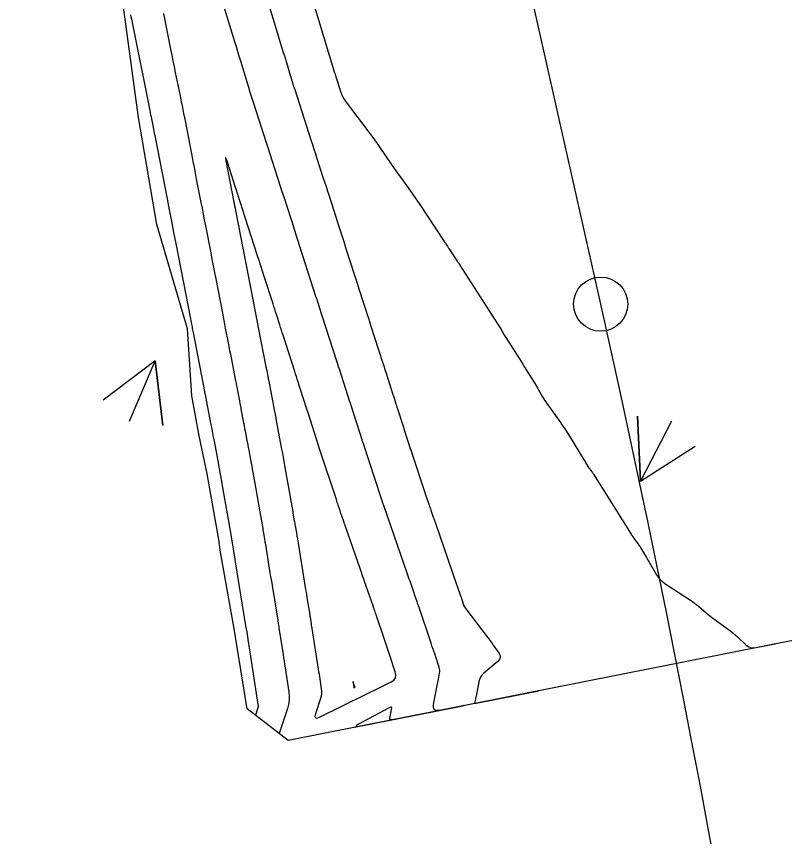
# Model space of a CAD drawing. Extents: x 954385 to 988206, y 1868364 to 1924553.
# Drawn here: x 958146.7 to 958217.6, y 1918080.6 to 1918156.3 of the extents above; entities that cross this region are included whole.
import ezdxf

# ---------------------------------------------------------------- set-up
doc = ezdxf.new("R2010")
doc.units = 0
for name, color, linetype in [('Default', 7, 'Continuous'), ('Ex_Major Contours', 7, 'Continuous'), ('Ex_Minor Contours', 7, 'Continuous'), ('Perimeter', 7, 'Continuous'), ('Prop_Horiz Alignment', 7, 'Continuous'), ('Slopes', 7, 'Continuous')]:
    doc.layers.add(name, color=color, linetype=linetype)

msp = doc.modelspace()

# ---------------------------------------------------------------- linework, layer by layer
at = {"layer": 'Default'}
msp.add_line((958200.602, 1918129.717), (957843.865, 1919719.405), dxfattribs=at)
msp.add_arc((956885.181, 1917834.527), 1348.136, 1.424104, 12.648055, dxfattribs=at)
at = {"layer": 'Ex_Major Contours'}
msp.add_lwpolyline([(958177.768, 1918094.856), (958177.841, 1918094.386), (958177.844, 1918094.366), (958177.844, 1918094.363), (958177.844, 1918094.359), (958177.844, 1918094.356), (958177.843, 1918094.353), (958177.836, 1918094.332), (958177.835, 1918094.328), (958177.836, 1918094.326), (958177.838, 1918094.326), (958177.841, 1918094.327), (958177.937, 1918094.375), (958177.942, 1918094.378), (958177.944, 1918094.381), (958177.945, 1918094.386), (958177.944, 1918094.391), (958177.879, 1918094.585), (958177.786, 1918094.861), (958177.771, 1918094.9), (958177.764, 1918094.912), (958177.762, 1918094.898)], close=True, dxfattribs=at)
at = {"layer": 'Ex_Minor Contours'}
for points in [[(958169.407, 1918159.283), (958171.235, 1918153.246), (958171.33, 1918152.934), (958171.424, 1918152.622), (958171.519, 1918152.309), (958171.613, 1918151.997), (958171.992, 1918150.748), (958172.088, 1918150.436), (958172.184, 1918150.124), (958172.283, 1918149.813), (958172.382, 1918149.502), (958173.877, 1918144.874), (958174.016, 1918144.444), (958174.155, 1918144.013), (958174.294, 1918143.582), (958174.433, 1918143.152), (958174.989, 1918141.429), (958175.128, 1918140.998), (958175.267, 1918140.568), (958175.406, 1918140.137), (958175.544, 1918139.706), (958176.539, 1918136.61), (958176.719, 1918136.049), (958176.899, 1918135.489), (958177.079, 1918134.929), (958177.259, 1918134.369), (958178.132, 1918131.653), (958178.236, 1918131.331), (958178.34, 1918131.008), (958178.444, 1918130.686), (958178.547, 1918130.363), (958178.963, 1918129.073), (958179.067, 1918128.751), (958179.171, 1918128.428), (958179.275, 1918128.106), (958179.378, 1918127.784), (958180.118, 1918125.488), (958180.173, 1918125.317), (958180.229, 1918125.145), (958180.284, 1918124.974), (958180.339, 1918124.802), (958180.561, 1918124.116), (958180.616, 1918123.944), (958180.671, 1918123.773), (958180.726, 1918123.601), (958180.781, 1918123.43), (958181.307, 1918121.794), (958181.353, 1918121.65), (958181.399, 1918121.506), (958181.445, 1918121.362), (958181.491, 1918121.218), (958181.674, 1918120.642), (958181.72, 1918120.498), (958181.766, 1918120.354), (958181.812, 1918120.21), (958181.858, 1918120.066), (958182.371, 1918118.45), (958182.437, 1918118.244), (958182.503, 1918118.038), (958182.57, 1918117.833), (958182.638, 1918117.627), (958182.909, 1918116.806), (958182.976, 1918116.601), (958183.044, 1918116.396), (958183.112, 1918116.191), (958183.179, 1918115.986), (958184.445, 1918112.15), (958184.454, 1918112.12), (958184.464, 1918112.091), (958184.474, 1918112.062), (958184.484, 1918112.033), (958184.535, 1918111.888), (958184.555, 1918111.83), (958184.565, 1918111.801), (958184.786, 1918111.171), (958184.826, 1918111.056), (958184.866, 1918110.942), (958184.906, 1918110.827), (958184.946, 1918110.712), (958185.166, 1918110.078), (958185.216, 1918109.934), (958185.266, 1918109.79), (958185.315, 1918109.646), (958185.365, 1918109.503), (958187.312, 1918103.866), (958187.337, 1918103.795), (958187.707, 1918102.723), (958187.719, 1918102.687), (958187.755, 1918102.579), (958187.952, 1918101.994), (958187.989, 1918101.895), (958188.035, 1918101.8), (958188.089, 1918101.709), (958188.15, 1918101.622), (958190.137, 1918099.037), (958190.28, 1918098.849), (958190.42, 1918098.659), (958190.557, 1918098.467), (958190.692, 1918098.273), (958191.225, 1918097.492), (958191.319, 1918097.302), (958191.335, 1918097.123), (958191.272, 1918096.954), (958191.132, 1918096.795), (958189.821, 1918095.675), (958189.652, 1918095.506), (958189.518, 1918095.316), (958189.419, 1918095.106), (958189.356, 1918094.875), (958189.105, 1918093.565), (958189.092, 1918093.498), (958189.08, 1918093.431), (958189.067, 1918093.363), (958189.054, 1918093.296), (958189.002, 1918093.027), (958188.999, 1918092.97), (958189.016, 1918092.933), (958189.053, 1918092.916), (958189.11, 1918092.92), (958194.73, 1918094.033), (958194.874, 1918094.061), (958194.73, 1918094.033), (958193.866, 1918093.862)], [(958173.589, 1918159.229), (958176.065, 1918151.063), (958176.075, 1918151.031), (958176.084, 1918150.999), (958176.094, 1918150.968), (958176.105, 1918150.936), (958176.186, 1918150.684), (958176.645, 1918149.261), (958176.735, 1918149.019), (958176.844, 1918148.786), (958176.972, 1918148.564), (958177.119, 1918148.351), (958179.22, 1918145.572), (958179.48, 1918145.224), (958179.736, 1918144.873), (958179.988, 1918144.52), (958180.236, 1918144.163), (958181.279, 1918142.643), (958181.496, 1918142.329), (958181.714, 1918142.016), (958181.935, 1918141.704), (958182.156, 1918141.393), (958183.047, 1918140.151), (958183.269, 1918139.84), (958183.487, 1918139.527), (958183.703, 1918139.211), (958183.915, 1918138.894), (958186.166, 1918135.498), (958186.203, 1918135.443), (958186.239, 1918135.389), (958186.276, 1918135.334), (958186.313, 1918135.28), (958186.462, 1918135.064), (958186.499, 1918135.01), (958186.536, 1918134.956), (958186.572, 1918134.901), (958186.608, 1918134.846), (958187.362, 1918133.692), (958187.4, 1918133.634), (958187.437, 1918133.577), (958187.475, 1918133.519), (958187.513, 1918133.462), (958187.722, 1918133.143), (958187.73, 1918133.13), (958187.738, 1918133.117), (958187.746, 1918133.104), (958187.754, 1918133.091), (958187.785, 1918133.037), (958187.793, 1918133.024), (958187.801, 1918133.011), (958187.809, 1918132.997), (958187.818, 1918132.984), (958191.148, 1918127.815), (958191.21, 1918127.719), (958191.27, 1918127.621), (958191.329, 1918127.523), (958191.386, 1918127.425), (958191.614, 1918127.028), (958191.672, 1918126.93), (958191.731, 1918126.832), (958191.79, 1918126.734), (958191.851, 1918126.638), (958193.104, 1918124.673), (958193.265, 1918124.421), (958193.425, 1918124.168), (958193.585, 1918123.916), (958193.744, 1918123.663), (958194.502, 1918122.458), (958194.6, 1918122.302), (958194.695, 1918122.144), (958194.789, 1918121.985), (958194.88, 1918121.825), (958195.244, 1918121.183), (958195.336, 1918121.024), (958195.433, 1918120.867), (958195.534, 1918120.713), (958195.639, 1918120.561), (958196.83, 1918118.887), (958197.062, 1918118.556), (958197.287, 1918118.221), (958197.506, 1918117.882), (958197.72, 1918117.54), (958199.025, 1918115.406), (958199.08, 1918115.316), (958199.135, 1918115.226), (958199.191, 1918115.137), (958199.247, 1918115.047), (958199.521, 1918114.612), (958199.553, 1918114.562), (958199.586, 1918114.513), (958199.621, 1918114.465), (958199.656, 1918114.417), (958199.801, 1918114.228), (958199.837, 1918114.181), (958199.872, 1918114.132), (958199.905, 1918114.083), (958199.937, 1918114.033), (958203.414, 1918108.492), (958203.489, 1918108.374), (958203.567, 1918108.258), (958203.646, 1918108.143), (958203.727, 1918108.029), (958204.202, 1918107.376), (958204.221, 1918107.351), (958204.24, 1918107.325), (958204.277, 1918107.275), (958204.286, 1918107.262), (958204.295, 1918107.249), (958204.303, 1918107.236), (958204.311, 1918107.223), (958204.739, 1918106.488), (958204.813, 1918106.362), (958204.887, 1918106.235), (958204.961, 1918106.108), (958205.036, 1918105.982), (958205.76, 1918104.763), (958205.918, 1918104.529), (958206.098, 1918104.317), (958206.302, 1918104.127), (958206.529, 1918103.96), (958208.891, 1918102.412), (958209.081, 1918102.283), (958209.266, 1918102.148), (958209.446, 1918102.007), (958209.622, 1918101.859), (958210.316, 1918101.257), (958210.491, 1918101.108), (958210.669, 1918100.964), (958210.851, 1918100.824), (958211.035, 1918100.688), (958212.378, 1918099.722), (958212.595, 1918099.561), (958212.806, 1918099.393), (958213.012, 1918099.218), (958213.212, 1918099.037), (958214.003, 1918098.299), (958214.209, 1918098.144), (958214.432, 1918098.049), (958214.672, 1918098.013), (958214.928, 1918098.035), (958216.707, 1918098.388)], [(958177.894, 1918090.696), (958187.573, 1918092.615), (958187.888, 1918092.677), (958187.993, 1918092.698), (958187.888, 1918092.677), (958187.573, 1918092.615), (958185.73, 1918092.25), (958185.442, 1918092.233), (958185.255, 1918092.319), (958185.168, 1918092.506), (958185.183, 1918092.794), (958185.522, 1918094.549), (958185.549, 1918094.689), (958185.576, 1918094.83), (958185.603, 1918094.971), (958185.63, 1918095.112), (958185.738, 1918095.675), (958185.756, 1918095.815), (958185.755, 1918095.954), (958185.737, 1918096.092), (958185.7, 1918096.229), (958185.29, 1918097.45), (958185.207, 1918097.699), (958185.123, 1918097.948), (958185.04, 1918098.197), (958184.956, 1918098.446), (958183.822, 1918101.818), (958183.81, 1918101.855), (958183.797, 1918101.892), (958183.784, 1918101.929), (958183.772, 1918101.966), (958183.721, 1918102.114), (958183.695, 1918102.188), (958183.67, 1918102.262), (958183.474, 1918102.83), (958183.437, 1918102.937), (958183.401, 1918103.044), (958183.364, 1918103.151), (958183.327, 1918103.258), (958183.016, 1918104.159), (958182.951, 1918104.345), (958182.887, 1918104.531), (958182.823, 1918104.716), (958182.759, 1918104.902), (958180.962, 1918110.08), (958180.947, 1918110.125), (958180.91, 1918110.23), (958180.899, 1918110.26), (958180.593, 1918111.14), (958180.573, 1918111.198), (958180.553, 1918111.256), (958180.533, 1918111.314), (958180.514, 1918111.373), (958180.417, 1918111.665), (958180.359, 1918111.841), (958178.714, 1918116.827), (958178.605, 1918117.154), (958178.594, 1918117.188), (958178.593, 1918117.193), (958177.579, 1918120.378), (958177.545, 1918120.484), (958177.511, 1918120.59), (958177.495, 1918120.642), (958177.478, 1918120.695), (958176.5, 1918123.726), (958176.43, 1918123.943), (958176.325, 1918124.269), (958176.29, 1918124.378), (958174.923, 1918128.624), (958174.825, 1918128.926), (958174.728, 1918129.227), (958174.534, 1918129.83), (958174.485, 1918129.981), (958174.437, 1918130.132), (958174.388, 1918130.283), (958174.34, 1918130.434), (958172.647, 1918135.702), (958172.519, 1918136.101), (958172.391, 1918136.5), (958172.262, 1918136.899), (958172.134, 1918137.298), (958171.621, 1918138.894), (958171.493, 1918139.293), (958171.364, 1918139.692), (958171.236, 1918140.091), (958171.107, 1918140.489), (958170.117, 1918143.553), (958169.933, 1918144.122), (958169.75, 1918144.692), (958169.566, 1918145.261), (958169.382, 1918145.831), (958168.578, 1918148.321), (958168.429, 1918148.785), (958168.283, 1918149.249), (958168.139, 1918149.714), (958167.996, 1918150.18), (958167.431, 1918152.045), (958167.29, 1918152.511), (958167.149, 1918152.977), (958167.008, 1918153.443), (958166.866, 1918153.91), (958165.575, 1918158.166)], [(958157.231, 1918156.401), (958157.271, 1918156.205), (958157.311, 1918156.008), (958159.015, 1918147.571), (958159.054, 1918147.379), (958159.092, 1918147.187), (958159.13, 1918146.994), (958159.168, 1918146.802), (958159.318, 1918146.033), (958159.355, 1918145.84), (958159.393, 1918145.648), (958159.43, 1918145.456), (958159.468, 1918145.263), (958160.605, 1918139.438), (958160.807, 1918138.403), (958161.009, 1918137.368), (958161.21, 1918136.333), (958161.411, 1918135.297), (958162.759, 1918128.354), (958162.791, 1918128.193), (958162.822, 1918128.031), (958162.908, 1918127.591), (958162.934, 1918127.458), (958163.002, 1918127.106), (958164.061, 1918121.656), (958164.074, 1918121.589), (958164.087, 1918121.522), (958164.1, 1918121.455), (958164.113, 1918121.388), (958164.177, 1918121.053), (958164.202, 1918120.919), (958164.215, 1918120.852), (958164.649, 1918118.587), (958164.721, 1918118.208), (958164.793, 1918117.83), (958164.865, 1918117.452), (958164.936, 1918117.074), (958165.342, 1918114.927), (958165.388, 1918114.681), (958165.434, 1918114.436), (958165.446, 1918114.374), (958165.457, 1918114.313), (958165.468, 1918114.251), (958165.479, 1918114.19), (958165.562, 1918113.719), (958165.579, 1918113.62), (958165.596, 1918113.521), (958165.614, 1918113.422), (958165.631, 1918113.323), (958166.508, 1918108.294), (958166.515, 1918108.257), (958166.521, 1918108.22), (958166.546, 1918108.07), (958166.675, 1918107.306), (958166.694, 1918107.193), (958166.713, 1918107.081), (958166.731, 1918106.969), (958166.749, 1918106.856), (958166.823, 1918106.406), (958166.859, 1918106.181), (958166.896, 1918105.956), (958167.886, 1918099.87), (958167.894, 1918099.82), (958167.915, 1918099.685), (958167.918, 1918099.668), (958168.053, 1918098.821), (958168.066, 1918098.739), (958168.079, 1918098.657), (958168.092, 1918098.574), (958168.105, 1918098.492), (958168.156, 1918098.164), (958168.182, 1918098), (958168.207, 1918097.836), (958168.991, 1918092.79), (958169.001, 1918092.688), (958168.998, 1918092.588), (958168.984, 1918092.488), (958168.957, 1918092.389), (958168.76, 1918091.801)], [(958160.267, 1918156.515), (958160.932, 1918153.232), (958161.041, 1918152.694), (958161.15, 1918152.155), (958161.259, 1918151.616), (958161.368, 1918151.077), (958161.803, 1918148.921), (958161.912, 1918148.382), (958162.019, 1918147.843), (958162.126, 1918147.304), (958162.231, 1918146.764), (958162.883, 1918143.418), (958162.988, 1918142.879), (958163.093, 1918142.339), (958163.198, 1918141.8), (958163.304, 1918141.26), (958163.725, 1918139.103), (958163.83, 1918138.564), (958163.935, 1918138.024), (958164.04, 1918137.485), (958164.145, 1918136.946), (958164.632, 1918134.439), (958164.748, 1918133.841), (958164.864, 1918133.244), (958164.98, 1918132.646), (958165.096, 1918132.048), (958165.71, 1918128.892), (958165.777, 1918128.548), (958165.844, 1918128.204), (958165.911, 1918127.86), (958165.978, 1918127.516), (958166.245, 1918126.139), (958166.312, 1918125.795), (958166.379, 1918125.451), (958166.446, 1918125.107), (958166.513, 1918124.762), (958166.925, 1918122.64), (958166.97, 1918122.41), (958167.014, 1918122.179), (958167.059, 1918121.949), (958167.103, 1918121.719), (958167.279, 1918120.797), (958167.323, 1918120.566), (958167.367, 1918120.336), (958167.411, 1918120.106), (958167.455, 1918119.875), (958167.637, 1918118.924), (958167.679, 1918118.701), (958167.722, 1918118.479), (958167.764, 1918118.256), (958167.806, 1918118.034), (958167.976, 1918117.134), (958168.017, 1918116.916), (958168.058, 1918116.698), (958168.099, 1918116.48), (958168.141, 1918116.262), (958168.305, 1918115.389), (958168.346, 1918115.171), (958168.386, 1918114.953), (958168.426, 1918114.734), (958168.464, 1918114.516), (958168.757, 1918112.843), (958168.819, 1918112.491), (958168.881, 1918112.14), (958168.942, 1918111.788), (958169.004, 1918111.436), (958169.425, 1918109.018), (958169.437, 1918108.951), (958169.449, 1918108.884), (958169.46, 1918108.816), (958169.472, 1918108.749), (958169.528, 1918108.412), (958169.562, 1918108.21), (958169.62, 1918107.865), (958169.634, 1918107.785), (958169.647, 1918107.705), (958169.66, 1918107.625), (958169.673, 1918107.545), (958170.033, 1918105.339), (958170.097, 1918104.945), (958170.161, 1918104.55), (958170.225, 1918104.156), (958170.29, 1918103.761), (958170.809, 1918100.57), (958170.819, 1918100.507), (958170.829, 1918100.444), (958170.839, 1918100.381), (958170.849, 1918100.319), (958170.889, 1918100.067), (958170.909, 1918099.942), (958170.929, 1918099.816), (958170.99, 1918099.432), (958171.004, 1918099.347), (958171.017, 1918099.261), (958171.031, 1918099.176), (958171.044, 1918099.091), (958171.305, 1918097.412), (958171.353, 1918097.103), (958171.401, 1918096.795), (958171.449, 1918096.487), (958171.497, 1918096.179), (958171.84, 1918093.972), (958171.878, 1918093.576), (958171.869, 1918093.185), (958171.812, 1918092.797), (958171.708, 1918092.414), (958170.941, 1918090.126)]]:
    msp.add_lwpolyline(points, dxfattribs=at)
for points in [[(958166.776, 1918139.117), (958166.793, 1918139.03), (958166.81, 1918138.943), (958166.853, 1918138.725), (958166.87, 1918138.638), (958166.878, 1918138.594), (958166.927, 1918138.343), (958166.955, 1918138.198), (958168.521, 1918130.15), (958168.646, 1918129.506), (958168.772, 1918128.861), (958168.897, 1918128.217), (958169.022, 1918127.573), (958169.731, 1918123.926), (958169.794, 1918123.599), (958169.9, 1918123.054), (958169.921, 1918122.945), (958169.942, 1918122.836), (958169.963, 1918122.728), (958169.984, 1918122.619), (958170.517, 1918119.825), (958170.544, 1918119.686), (958170.571, 1918119.546), (958170.625, 1918119.261), (958170.638, 1918119.194), (958170.651, 1918119.127), (958170.663, 1918119.06), (958170.676, 1918118.993), (958170.739, 1918118.659), (958170.777, 1918118.458), (958171.176, 1918116.343), (958171.246, 1918115.968), (958171.315, 1918115.593), (958171.383, 1918115.218), (958171.449, 1918114.842), (958172.11, 1918111.071), (958172.138, 1918110.915), (958172.165, 1918110.759), (958172.192, 1918110.603), (958172.22, 1918110.447), (958172.343, 1918109.742), (958172.363, 1918109.626), (958172.383, 1918109.51), (958172.402, 1918109.394), (958172.422, 1918109.278), (958172.534, 1918108.613), (958172.571, 1918108.393), (958172.576, 1918108.361), (958172.582, 1918108.33), (958172.587, 1918108.298), (958172.592, 1918108.267), (958173.387, 1918103.386), (958173.425, 1918103.153), (958173.463, 1918102.919), (958173.501, 1918102.686), (958173.539, 1918102.452), (958173.731, 1918101.27), (958173.749, 1918101.161), (958173.767, 1918101.052), (958173.784, 1918100.943), (958173.801, 1918100.834), (958173.893, 1918100.261), (958173.912, 1918100.142), (958173.943, 1918099.945), (958173.949, 1918099.906), (958173.955, 1918099.866), (958173.962, 1918099.827), (958173.968, 1918099.787), (958174.55, 1918096.046), (958174.586, 1918095.818), (958174.621, 1918095.591), (958174.656, 1918095.363), (958174.692, 1918095.135), (958174.833, 1918094.224), (958174.855, 1918093.997), (958174.85, 1918093.773), (958174.817, 1918093.55), (958174.758, 1918093.331), (958174.292, 1918091.94), (958174.239, 1918091.691), (958174.283, 1918091.554), (958174.425, 1918091.528), (958174.664, 1918091.615), (958178.912, 1918093.71), (958179.091, 1918093.798), (958179.449, 1918093.975), (958179.628, 1918094.063), (958181.28, 1918094.878), (958181.525, 1918095.044), (958181.67, 1918095.252), (958181.715, 1918095.501), (958181.66, 1918095.793), (958181.119, 1918097.404), (958180.995, 1918097.772), (958180.871, 1918098.14), (958180.747, 1918098.508), (958180.623, 1918098.877), (958179.92, 1918100.966), (958179.9, 1918101.026), (958179.879, 1918101.086), (958179.859, 1918101.146), (958179.839, 1918101.206), (958179.756, 1918101.445), (958179.736, 1918101.505), (958179.715, 1918101.565), (958179.694, 1918101.625), (958179.673, 1918101.685), (958179.541, 1918102.067), (958179.512, 1918102.15), (958179.483, 1918102.234), (958179.454, 1918102.317), (958179.425, 1918102.401), (958178.855, 1918104.044), (958178.75, 1918104.346), (958178.645, 1918104.648), (958178.541, 1918104.95), (958178.436, 1918105.251), (958177.063, 1918109.216), (958177.041, 1918109.278), (958177.02, 1918109.339), (958176.977, 1918109.462), (958176.956, 1918109.524), (958176.934, 1918109.585), (958176.719, 1918110.196), (958176.68, 1918110.308), (958176.642, 1918110.42), (958176.604, 1918110.533), (958176.566, 1918110.646), (958176.39, 1918111.178), (958176.349, 1918111.304), (958176.307, 1918111.431), (958176.265, 1918111.557), (958176.223, 1918111.683), (958174.703, 1918116.277), (958174.694, 1918116.303), (958174.686, 1918116.33), (958174.677, 1918116.356), (958174.669, 1918116.383), (958174.601, 1918116.595), (958173.59, 1918119.774), (958173.583, 1918119.793), (958173.506, 1918120.033), (958172.617, 1918122.793), (958172.578, 1918122.913), (958172.54, 1918123.033), (958172.462, 1918123.273), (958172.423, 1918123.393), (958172.384, 1918123.513), (958171.311, 1918126.845), (958171.233, 1918127.086), (958171.155, 1918127.327), (958171.078, 1918127.568), (958171, 1918127.809), (958170.689, 1918128.774), (958170.612, 1918129.015), (958170.534, 1918129.256), (958170.457, 1918129.498), (958170.379, 1918129.739), (958169.57, 1918132.255), (958169.41, 1918132.754), (958169.249, 1918133.254), (958169.088, 1918133.754), (958168.928, 1918134.253), (958167.569, 1918138.483), (958167.516, 1918138.649), (958167.462, 1918138.816), (958167.408, 1918138.983), (958167.355, 1918139.149), (958167.14, 1918139.816), (958167.086, 1918139.982), (958167.032, 1918140.149), (958166.978, 1918140.315), (958166.924, 1918140.482), (958166.17, 1918142.816), (958166.056, 1918143.147), (958165.999, 1918143.253), (958166.001, 1918143.133), (958166.062, 1918142.788)], [(958181.226, 1918091.367), (958181.179, 1918091.389), (958181.158, 1918091.435), (958181.161, 1918091.508), (958181.319, 1918092.324), (958181.328, 1918092.458), (958181.293, 1918092.531), (958181.213, 1918092.543), (958181.088, 1918092.493), (958178.272, 1918090.966), (958178.064, 1918090.84), (958178.005, 1918090.767), (958178.096, 1918090.749), (958178.338, 1918090.784), (958181.638, 1918091.439), (958181.701, 1918091.451), (958181.298, 1918091.371)]]:
    msp.add_lwpolyline(points, close=True, dxfattribs=at)
at = {"layer": 'Perimeter'}
msp.add_lwpolyline([(958256.319, 1918106.238), (958171.777, 1918089.484), (958168.005, 1918092.381), (958167.013, 1918098.437), (958166.816, 1918099.614), (958165.542, 1918106.832), (958165.391, 1918108.017), (958164.309, 1918114.062), (958163.581, 1918117.562), (958162.887, 1918121.253), (958162.486, 1918127.45), (958159.669, 1918137.067), (958157.957, 1918146.932), (958156.623, 1918156.881), (958155.3, 1918166.833), (958153.803, 1918176.746), (958152.102, 1918186.612), (958150.372, 1918196.473), (958148.308, 1918206.258), (958146.162, 1918216.026)], dxfattribs=at)
at = {"layer": 'Prop_Horiz Alignment'}
msp.add_circle((958200.602, 1918129.717), 2.5, dxfattribs=at)
at = {"layer": 'Slopes'}
for points in [[(958157.131, 1918118.928), (958159.496, 1918124.479), (958160.219, 1918118.523), (958159.496, 1918124.479), (958154.699, 1918120.875)], [(958207.131, 1918118.928), (958204.266, 1918113.392), (958203.99, 1918119.386), (958204.266, 1918113.392), (958209.319, 1918116.629)]]:
    msp.add_lwpolyline(points, dxfattribs=at)

doc.saveas('drawing.dxf')
